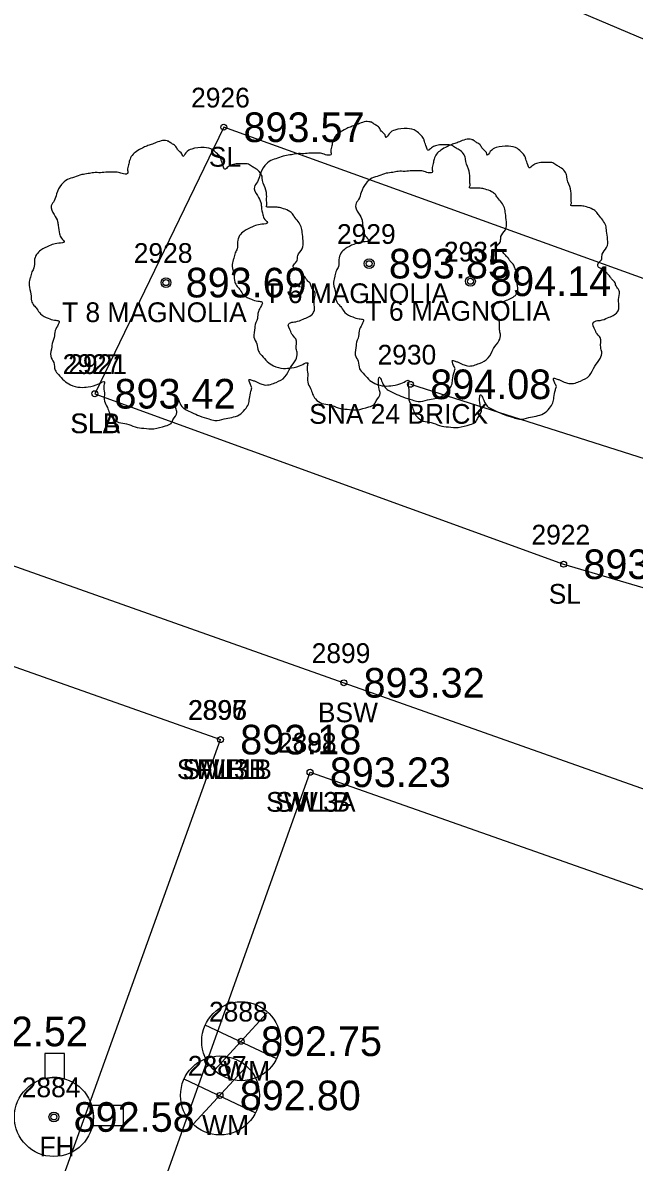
# Model space of a CAD drawing. Extents: x 1622501 to 1626664, y 1117816 to 1121579.
# Drawn here: x 1623263.6 to 1623294.6, y 1118775.8 to 1118833.5 of the extents above; entities that cross this region are included whole.
import ezdxf

# ---------------------------------------------------------------- set-up
doc = ezdxf.new("R2010")
doc.units = 0
for name, color, linetype in [('RD_EX_BldgApp', 7, 'Continuous'), ('RD_EX_BldgApp_txCode', 7, 'Continuous'), ('RD_EX_Conc', 7, 'Continuous'), ('RD_EX_Conc_txCode', 7, 'Continuous'), ('RD_EX_DR_Pipe', 7, 'Continuous'), ('RD_EX_Fence_Other', 7, 'Continuous'), ('RD_EX_Fence_Other_txCode', 7, 'Continuous'), ('RD_EX_TX_BldgApp_ELEV', 7, 'Continuous'), ('RD_EX_TX_Conc_ELEV', 7, 'Continuous'), ('RD_EX_TX_Fence_Other_ELEV', 7, 'Continuous'), ('RD_EX_TX_UT_ELEV', 7, 'Continuous'), ('RD_EX_TX_VEG_ELEV', 7, 'Continuous'), ('RD_EX_UT', 7, 'Continuous'), ('RD_EX_UT_txCode', 7, 'Continuous'), ('RD_EX_VEG', 7, 'Continuous'), ('RD_EX_VEG_txCode', 7, 'Continuous'), ('RD_SMD_Locator', 7, 'Continuous')]:
    doc.layers.add(name, color=color, linetype=linetype)

msp = doc.modelspace()

# ---------------------------------------------------------------- linework, layer by layer
at = {"layer": 'RD_EX_BldgApp'}
msp.add_line((1623283.224, 1118815.206), (1623303.402, 1118808.793), dxfattribs=at)
at = {"layer": 'RD_EX_Conc'}
for points in [[(1623278.134, 1118795.557), (1623321.559, 1118780.284), (1623372.393, 1118812.63), (1623410.779, 1118836.882), (1623430.364, 1118849.442), (1623432.314, 1118856.266), (1623449.974, 1118866.353), (1623482.088, 1118884.569), (1623496.861, 1118893.577), (1623522.748, 1118917.542), (1623554.368, 1118947.26), (1623576.128, 1118967.82)], [(1623254.608, 1118811.971), (1623256.513, 1118808.338), (1623279.846, 1118800.091), (1623320.844, 1118785.586), (1623369.889, 1118816.844), (1623408.196, 1118841.07), (1623426.141, 1118852.515), (1623428.303, 1118859.557), (1623447.173, 1118870.434), (1623479.659, 1118888.898), (1623493.495, 1118897.142), (1623519.686, 1118921.472), (1623550.267, 1118950.27), (1623567.952, 1118966.687)], [(1623250.428, 1118809.492), (1623253.066, 1118804.457), (1623273.595, 1118797.212)], [(1623264.24, 1118730.253), (1623248.569, 1118727.865), (1623240.452, 1118731.032), (1623264.876, 1118772.991), (1623273.595, 1118797.212)], [(1623264.24, 1118730.253), (1623259.377, 1118742.971), (1623269.616, 1118771.635), (1623278.134, 1118795.557)]]:
    msp.add_lwpolyline(points, dxfattribs=at)
at = {"layer": 'RD_EX_DR_Pipe'}
msp.add_lwpolyline([(1623282.741, 1118837.916), (1623336.741, 1118815.05), (1623437.047, 1118917.72), (1623493.642, 1118968.884), (1623590.488, 1119042.518)], dxfattribs=at)
at = {"layer": 'RD_EX_Fence_Other'}
msp.add_lwpolyline([(1623250.428, 1118809.492), (1623253.066, 1118804.457), (1623273.595, 1118797.212)], dxfattribs=at)
at = {"layer": 'RD_EX_UT'}
for p, q in [((1623273.291, 1118780.476), (1623275.958, 1118783.372)), ((1623272.809, 1118782.771), (1623276.44, 1118781.058)), ((1623264.695, 1118781.321), (1623264.695, 1118780.047)), ((1623265.696, 1118781.321), (1623264.695, 1118781.321)), ((1623265.696, 1118780.025), (1623265.696, 1118781.321)), ((1623272.218, 1118777.734), (1623274.886, 1118780.631)), ((1623271.737, 1118780.03), (1623275.368, 1118778.317)), ((1623268.679, 1118778.673), (1623267.069, 1118778.673)), ((1623268.679, 1118777.673), (1623268.679, 1118778.673)), ((1623267.107, 1118777.673), (1623268.679, 1118777.673))]:
    msp.add_line(p, q, dxfattribs=at)
for centre, radius in [((1623274.643, 1118781.934), 2), ((1623273.57, 1118779.193), 2), ((1623265.153, 1118778.1), 2), ((1623265.153, 1118778.1), 0.25)]:
    msp.add_circle(centre, radius, dxfattribs=at)
for start, end in [(74.24553, 103.21276), (347.68498, 16.6613)]:
    msp.add_arc((1623265.153, 1118778.1), 2, start, end, dxfattribs=at)
at = {"layer": 'RD_EX_VEG'}
msp.add_lwpolyline([(1623267.225, 1118814.729), (1623290.986, 1118806.093), (1623317.286, 1118798.362), (1623321.081, 1118806.846), (1623296.285, 1118820.103), (1623273.76, 1118828.226), (1623267.225, 1118814.729)], dxfattribs=at)
for centre, radius in [((1623281.13, 1118821.317), 0.25), ((1623281.118, 1118821.298), 0.0001), ((1623270.831, 1118820.356), 0.25), ((1623270.819, 1118820.337), 0.0001), ((1623286.262, 1118820.424), 0.25), ((1623286.25, 1118820.405), 0.0001)]:
    msp.add_circle(centre, radius, dxfattribs=at)
for points in [[(1623281.262, 1118828.484), (1623280.962, 1118828.509), (1623280.637, 1118828.409), (1623280.388, 1118828.309), (1623280.163, 1118828.234), (1623279.938, 1118828.134), (1623279.638, 1118827.959), (1623279.413, 1118827.759), (1623279.288, 1118827.509), (1623279.238, 1118827.284), (1623279.188, 1118827.01), (1623279.188, 1118826.835), (1623279.063, 1118826.81), (1623278.913, 1118826.835), (1623278.663, 1118826.91), (1623278.413, 1118826.91), (1623278.163, 1118826.91), (1623277.814, 1118826.885), (1623277.464, 1118826.885), (1623277.189, 1118826.835), (1623276.864, 1118826.785), (1623276.489, 1118826.66), (1623276.139, 1118826.535), (1623275.84, 1118826.285), (1623275.59, 1118825.81), (1623275.465, 1118825.46), (1623275.315, 1118825.21), (1623275.465, 1118824.761), (1623275.64, 1118824.411), (1623275.665, 1118824.211), (1623275.74, 1118823.786), (1623275.84, 1118823.561), (1623275.964, 1118823.361), (1623275.89, 1118823.336), (1623275.515, 1118823.286), (1623275.215, 1118823.186), (1623274.79, 1118822.961), (1623274.565, 1118822.736), (1623274.465, 1118822.412), (1623274.44, 1118822.062), (1623274.34, 1118821.862), (1623274.265, 1118821.587), (1623274.24, 1118821.512), (1623274.19, 1118821.187), (1623274.29, 1118820.737), (1623274.315, 1118820.387), (1623274.44, 1118820.163), (1623274.59, 1118819.988), (1623274.765, 1118819.738), (1623275.165, 1118819.513), (1623275.49, 1118819.413), (1623275.69, 1118819.388), (1623275.515, 1118818.888), (1623275.465, 1118818.538), (1623275.34, 1118818.138), (1623275.34, 1118818.064), (1623275.29, 1118817.589), (1623275.44, 1118817.264), (1623275.515, 1118816.889), (1623275.69, 1118816.664), (1623275.964, 1118816.364), (1623276.289, 1118816.139), (1623276.789, 1118816.014), (1623277.189, 1118816.039), (1623277.764, 1118816.214), (1623278.014, 1118816.289), (1623277.989, 1118816.114), (1623278.014, 1118815.739), (1623278.014, 1118815.315), (1623278.163, 1118814.99), (1623278.263, 1118814.715), (1623278.413, 1118814.465), (1623278.738, 1118814.24), (1623279.138, 1118814.165), (1623279.563, 1118814.015), (1623280.013, 1118813.94), (1623280.512, 1118813.915), (1623281.112, 1118814.065), (1623281.387, 1118814.19), (1623281.487, 1118814.365), (1623281.687, 1118814.74), (1623281.637, 1118814.965), (1623281.662, 1118815.565), (1623281.762, 1118815.39), (1623281.937, 1118815.04), (1623282.437, 1118814.74), (1623282.836, 1118814.565), (1623283.311, 1118814.415), (1623283.611, 1118814.34), (1623284.086, 1118814.415), (1623284.461, 1118814.49), (1623284.836, 1118814.615), (1623285.135, 1118814.89), (1623285.31, 1118815.165), (1623285.36, 1118815.44), (1623285.435, 1118815.814), (1623285.485, 1118815.989)], [(1623285.485, 1118815.989), (1623285.41, 1118816.164), (1623285.36, 1118816.414), (1623285.435, 1118816.389), (1623285.61, 1118816.339), (1623285.885, 1118816.214), (1623286.11, 1118816.139), (1623286.435, 1118816.164), (1623286.71, 1118816.264), (1623287.16, 1118816.539), (1623287.434, 1118817.014), (1623287.709, 1118817.414), (1623287.784, 1118817.739), (1623287.734, 1118817.964), (1623287.709, 1118818.463), (1623287.509, 1118818.713), (1623287.459, 1118818.838), (1623287.359, 1118819.238), (1623287.434, 1118819.288), (1623287.709, 1118819.338), (1623288.084, 1118819.463), (1623288.359, 1118819.588), (1623288.584, 1118819.763), (1623288.659, 1118819.988), (1623288.634, 1118820.387), (1623288.684, 1118820.787), (1623288.609, 1118820.937), (1623288.509, 1118821.087), (1623288.434, 1118821.287), (1623288.284, 1118821.437), (1623288.184, 1118821.587), (1623288.084, 1118821.687), (1623287.959, 1118821.837), (1623287.784, 1118821.962), (1623287.634, 1118822.012), (1623287.584, 1118822.162), (1623287.734, 1118822.362), (1623287.784, 1118822.462), (1623287.809, 1118822.686), (1623288.034, 1118823.036), (1623288.084, 1118823.436), (1623288.034, 1118823.861), (1623287.984, 1118824.136), (1623287.834, 1118824.411), (1623287.634, 1118824.661), (1623287.509, 1118824.836), (1623287.334, 1118824.96), (1623287.01, 1118825.085), (1623286.76, 1118825.135), (1623286.41, 1118825.135), (1623286.21, 1118825.185), (1623286.235, 1118825.235), (1623286.235, 1118825.385), (1623286.235, 1118825.66), (1623286.16, 1118826.11), (1623286.01, 1118826.61), (1623286.01, 1118826.635), (1623285.91, 1118826.885), (1623285.685, 1118827.085), (1623285.51, 1118827.184), (1623285.31, 1118827.309), (1623285.06, 1118827.334), (1623284.761, 1118827.334), (1623284.486, 1118827.284), (1623284.286, 1118827.184), (1623284.111, 1118827.06), (1623284.036, 1118827.209), (1623283.936, 1118827.509), (1623283.886, 1118827.659), (1623283.736, 1118827.834), (1623283.511, 1118828.034), (1623283.061, 1118828.159), (1623282.437, 1118828.084), (1623282.137, 1118827.884), (1623281.987, 1118827.709), (1623281.937, 1118827.834), (1623281.737, 1118828.034), (1623281.637, 1118828.209), (1623281.462, 1118828.334), (1623281.312, 1118828.434), (1623281.212, 1118828.484)], [(1623270.963, 1118827.523), (1623270.663, 1118827.548), (1623270.338, 1118827.448), (1623270.089, 1118827.348), (1623269.864, 1118827.273), (1623269.639, 1118827.173), (1623269.339, 1118826.998), (1623269.114, 1118826.798), (1623268.989, 1118826.548), (1623268.939, 1118826.323), (1623268.889, 1118826.049), (1623268.889, 1118825.874), (1623268.764, 1118825.849), (1623268.614, 1118825.874), (1623268.364, 1118825.949), (1623268.114, 1118825.949), (1623267.864, 1118825.949), (1623267.515, 1118825.924), (1623267.165, 1118825.924), (1623266.89, 1118825.874), (1623266.565, 1118825.824), (1623266.19, 1118825.699), (1623265.84, 1118825.574), (1623265.541, 1118825.324), (1623265.291, 1118824.849), (1623265.166, 1118824.499), (1623265.016, 1118824.249), (1623265.166, 1118823.8), (1623265.341, 1118823.45), (1623265.366, 1118823.25), (1623265.441, 1118822.825), (1623265.541, 1118822.6), (1623265.665, 1118822.4), (1623265.591, 1118822.375), (1623265.216, 1118822.325), (1623264.916, 1118822.225), (1623264.491, 1118822), (1623264.266, 1118821.775), (1623264.166, 1118821.451), (1623264.141, 1118821.101), (1623264.041, 1118820.901), (1623263.966, 1118820.626), (1623263.941, 1118820.551), (1623263.891, 1118820.226), (1623263.991, 1118819.776), (1623264.016, 1118819.426), (1623264.141, 1118819.202), (1623264.291, 1118819.027), (1623264.466, 1118818.777), (1623264.866, 1118818.552), (1623265.191, 1118818.452), (1623265.391, 1118818.427), (1623265.216, 1118817.927), (1623265.166, 1118817.577), (1623265.041, 1118817.177), (1623265.041, 1118817.103), (1623264.991, 1118816.628), (1623265.141, 1118816.303), (1623265.216, 1118815.928), (1623265.391, 1118815.703), (1623265.665, 1118815.403), (1623265.99, 1118815.178), (1623266.49, 1118815.053), (1623266.89, 1118815.078), (1623267.465, 1118815.253), (1623267.715, 1118815.328), (1623267.69, 1118815.153), (1623267.715, 1118814.778), (1623267.715, 1118814.354), (1623267.864, 1118814.029), (1623267.964, 1118813.754), (1623268.114, 1118813.504), (1623268.439, 1118813.279), (1623268.839, 1118813.204), (1623269.264, 1118813.054), (1623269.714, 1118812.979), (1623270.213, 1118812.954), (1623270.813, 1118813.104), (1623271.088, 1118813.229), (1623271.188, 1118813.404), (1623271.388, 1118813.779), (1623271.338, 1118814.004), (1623271.363, 1118814.604), (1623271.463, 1118814.429), (1623271.638, 1118814.079), (1623272.138, 1118813.779), (1623272.537, 1118813.604), (1623273.012, 1118813.454), (1623273.312, 1118813.379), (1623273.787, 1118813.454), (1623274.162, 1118813.529), (1623274.537, 1118813.654), (1623274.836, 1118813.929), (1623275.011, 1118814.204), (1623275.061, 1118814.479), (1623275.136, 1118814.853), (1623275.186, 1118815.028)], [(1623275.186, 1118815.028), (1623275.111, 1118815.203), (1623275.061, 1118815.453), (1623275.136, 1118815.428), (1623275.311, 1118815.378), (1623275.586, 1118815.253), (1623275.811, 1118815.178), (1623276.136, 1118815.203), (1623276.411, 1118815.303), (1623276.861, 1118815.578), (1623277.135, 1118816.053), (1623277.41, 1118816.453), (1623277.485, 1118816.778), (1623277.435, 1118817.003), (1623277.41, 1118817.502), (1623277.21, 1118817.752), (1623277.16, 1118817.877), (1623277.06, 1118818.277), (1623277.135, 1118818.327), (1623277.41, 1118818.377), (1623277.785, 1118818.502), (1623278.06, 1118818.627), (1623278.285, 1118818.802), (1623278.36, 1118819.027), (1623278.335, 1118819.426), (1623278.385, 1118819.826), (1623278.31, 1118819.976), (1623278.21, 1118820.126), (1623278.135, 1118820.326), (1623277.985, 1118820.476), (1623277.885, 1118820.626), (1623277.785, 1118820.726), (1623277.66, 1118820.876), (1623277.485, 1118821.001), (1623277.335, 1118821.051), (1623277.285, 1118821.201), (1623277.435, 1118821.401), (1623277.485, 1118821.501), (1623277.51, 1118821.725), (1623277.735, 1118822.075), (1623277.785, 1118822.475), (1623277.735, 1118822.9), (1623277.685, 1118823.175), (1623277.535, 1118823.45), (1623277.335, 1118823.7), (1623277.21, 1118823.875), (1623277.035, 1118823.999), (1623276.711, 1118824.124), (1623276.461, 1118824.174), (1623276.111, 1118824.174), (1623275.911, 1118824.224), (1623275.936, 1118824.274), (1623275.936, 1118824.424), (1623275.936, 1118824.699), (1623275.861, 1118825.149), (1623275.711, 1118825.649), (1623275.711, 1118825.674), (1623275.611, 1118825.924), (1623275.386, 1118826.124), (1623275.211, 1118826.223), (1623275.011, 1118826.348), (1623274.761, 1118826.373), (1623274.462, 1118826.373), (1623274.187, 1118826.323), (1623273.987, 1118826.223), (1623273.812, 1118826.099), (1623273.737, 1118826.248), (1623273.637, 1118826.548), (1623273.587, 1118826.698), (1623273.437, 1118826.873), (1623273.212, 1118827.073), (1623272.762, 1118827.198), (1623272.138, 1118827.123), (1623271.838, 1118826.923), (1623271.688, 1118826.748), (1623271.638, 1118826.873), (1623271.438, 1118827.073), (1623271.338, 1118827.248), (1623271.163, 1118827.373), (1623271.013, 1118827.473), (1623270.913, 1118827.523)], [(1623286.394, 1118827.591), (1623286.094, 1118827.616), (1623285.769, 1118827.516), (1623285.519, 1118827.416), (1623285.295, 1118827.341), (1623285.07, 1118827.241), (1623284.77, 1118827.066), (1623284.545, 1118826.866), (1623284.42, 1118826.616), (1623284.37, 1118826.391), (1623284.32, 1118826.116), (1623284.32, 1118825.941), (1623284.195, 1118825.916), (1623284.045, 1118825.941), (1623283.795, 1118826.016), (1623283.545, 1118826.016), (1623283.295, 1118826.016), (1623282.946, 1118825.991), (1623282.596, 1118825.991), (1623282.321, 1118825.941), (1623281.996, 1118825.892), (1623281.621, 1118825.767), (1623281.271, 1118825.642), (1623280.971, 1118825.392), (1623280.722, 1118824.917), (1623280.597, 1118824.567), (1623280.447, 1118824.317), (1623280.597, 1118823.867), (1623280.772, 1118823.518), (1623280.796, 1118823.318), (1623280.871, 1118822.893), (1623280.971, 1118822.668), (1623281.096, 1118822.468), (1623281.021, 1118822.443), (1623280.647, 1118822.393), (1623280.347, 1118822.293), (1623279.922, 1118822.068), (1623279.697, 1118821.843), (1623279.597, 1118821.518), (1623279.572, 1118821.169), (1623279.472, 1118820.969), (1623279.397, 1118820.694), (1623279.372, 1118820.619), (1623279.322, 1118820.294), (1623279.422, 1118819.844), (1623279.447, 1118819.494), (1623279.572, 1118819.269), (1623279.722, 1118819.095), (1623279.897, 1118818.845), (1623280.297, 1118818.62), (1623280.622, 1118818.52), (1623280.821, 1118818.495), (1623280.647, 1118817.995), (1623280.597, 1118817.645), (1623280.472, 1118817.245), (1623280.472, 1118817.17), (1623280.422, 1118816.696), (1623280.572, 1118816.371), (1623280.647, 1118815.996), (1623280.821, 1118815.771), (1623281.096, 1118815.471), (1623281.421, 1118815.246), (1623281.921, 1118815.121), (1623282.321, 1118815.146), (1623282.896, 1118815.321), (1623283.145, 1118815.396), (1623283.12, 1118815.221), (1623283.145, 1118814.846), (1623283.145, 1118814.422), (1623283.295, 1118814.097), (1623283.395, 1118813.822), (1623283.545, 1118813.572), (1623283.87, 1118813.347), (1623284.27, 1118813.272), (1623284.695, 1118813.122), (1623285.145, 1118813.047), (1623285.644, 1118813.022), (1623286.244, 1118813.172), (1623286.519, 1118813.297), (1623286.619, 1118813.472), (1623286.819, 1118813.847), (1623286.769, 1118814.072), (1623286.794, 1118814.671), (1623286.894, 1118814.496), (1623287.069, 1118814.147), (1623287.569, 1118813.847), (1623287.968, 1118813.672), (1623288.443, 1118813.522), (1623288.743, 1118813.447), (1623289.218, 1118813.522), (1623289.593, 1118813.597), (1623289.967, 1118813.722), (1623290.267, 1118813.997), (1623290.442, 1118814.272), (1623290.492, 1118814.546), (1623290.567, 1118814.921), (1623290.617, 1118815.096)], [(1623290.617, 1118815.096), (1623290.542, 1118815.271), (1623290.492, 1118815.521), (1623290.567, 1118815.496), (1623290.742, 1118815.446), (1623291.017, 1118815.321), (1623291.242, 1118815.246), (1623291.567, 1118815.271), (1623291.842, 1118815.371), (1623292.291, 1118815.646), (1623292.566, 1118816.121), (1623292.841, 1118816.521), (1623292.916, 1118816.845), (1623292.866, 1118817.07), (1623292.841, 1118817.57), (1623292.641, 1118817.82), (1623292.591, 1118817.945), (1623292.491, 1118818.345), (1623292.566, 1118818.395), (1623292.841, 1118818.445), (1623293.216, 1118818.57), (1623293.491, 1118818.695), (1623293.716, 1118818.87), (1623293.791, 1118819.095), (1623293.766, 1118819.494), (1623293.816, 1118819.894), (1623293.741, 1118820.044), (1623293.641, 1118820.194), (1623293.566, 1118820.394), (1623293.416, 1118820.544), (1623293.316, 1118820.694), (1623293.216, 1118820.794), (1623293.091, 1118820.944), (1623292.916, 1118821.069), (1623292.766, 1118821.119), (1623292.716, 1118821.269), (1623292.866, 1118821.468), (1623292.916, 1118821.568), (1623292.941, 1118821.793), (1623293.166, 1118822.143), (1623293.216, 1118822.543), (1623293.166, 1118822.968), (1623293.116, 1118823.243), (1623292.966, 1118823.518), (1623292.766, 1118823.767), (1623292.641, 1118823.942), (1623292.466, 1118824.067), (1623292.142, 1118824.192), (1623291.892, 1118824.242), (1623291.542, 1118824.242), (1623291.342, 1118824.292), (1623291.367, 1118824.342), (1623291.367, 1118824.492), (1623291.367, 1118824.767), (1623291.292, 1118825.217), (1623291.142, 1118825.717), (1623291.142, 1118825.742), (1623291.042, 1118825.991), (1623290.817, 1118826.191), (1623290.642, 1118826.291), (1623290.442, 1118826.416), (1623290.192, 1118826.441), (1623289.893, 1118826.441), (1623289.618, 1118826.391), (1623289.418, 1118826.291), (1623289.243, 1118826.166), (1623289.168, 1118826.316), (1623289.068, 1118826.616), (1623289.018, 1118826.766), (1623288.868, 1118826.941), (1623288.643, 1118827.141), (1623288.193, 1118827.266), (1623287.569, 1118827.191), (1623287.269, 1118826.991), (1623287.119, 1118826.816), (1623287.069, 1118826.941), (1623286.869, 1118827.141), (1623286.769, 1118827.316), (1623286.594, 1118827.441), (1623286.444, 1118827.541), (1623286.344, 1118827.591)]]:
    msp.add_spline(points, degree=3, dxfattribs=at)
at = {"layer": 'RD_SMD_Locator'}
for centre in [(1623273.76, 1118828.226), (1623281.13, 1118821.317), (1623270.831, 1118820.356), (1623286.262, 1118820.424), (1623283.224, 1118815.206), (1623267.225, 1118814.729), (1623267.225, 1118814.729), (1623290.986, 1118806.093), (1623279.846, 1118800.091), (1623273.595, 1118797.212), (1623273.595, 1118797.212), (1623273.595, 1118797.212), (1623278.134, 1118795.557), (1623278.134, 1118795.557), (1623274.643, 1118781.934), (1623273.57, 1118779.193), (1623265.153, 1118778.1)]:
    msp.add_circle(centre, 0.15, dxfattribs=at)

# ---------------------------------------------------------------- texts
at = {"layer": 'RD_EX_BldgApp_txCode'}
for s, p in [('2930', (1623281.554, 1118816.206)), ('SNA 24 BRICK', (1623278.09, 1118813.206))]:
    msp.add_text(s, height=1, dxfattribs=at).set_placement(p)
at = {"layer": 'RD_EX_Conc_txCode'}
for s, p in [('2899', (1623278.216, 1118801.091)), ('2895', (1623271.965, 1118798.212)), ('2897', (1623271.965, 1118798.212)), ('BSW', (1623278.531, 1118798.091)), ('2882', (1623276.504, 1118796.557)), ('2898', (1623276.504, 1118796.557)), ('SWL3B', (1623271.382, 1118795.212)), ('SWL1B', (1623271.665, 1118795.212)), ('SWL3A', (1623275.906, 1118793.557)), ('SWLB', (1623276.37, 1118793.557))]:
    msp.add_text(s, height=1, dxfattribs=at).set_placement(p)
at = {"layer": 'RD_EX_Fence_Other_txCode'}
for s, p in [('2896', (1623271.941, 1118798.212)), ('FLB', (1623272.39, 1118795.212))]:
    msp.add_text(s, height=1, dxfattribs=at).set_placement(p)
at = {"layer": 'RD_EX_TX_BldgApp_ELEV'}
msp.add_text('894.08', height=1.5, dxfattribs=at).set_placement((1623284.224, 1118814.456))
at = {"layer": 'RD_EX_TX_Conc_ELEV'}
for s, p in [('893.32', (1623280.846, 1118799.341)), ('893.18', (1623274.595, 1118796.462)), ('893.18', (1623274.595, 1118796.462)), ('893.23', (1623279.134, 1118794.807)), ('893.23', (1623279.134, 1118794.807))]:
    msp.add_text(s, height=1.5, dxfattribs=at).set_placement(p)
at = {"layer": 'RD_EX_TX_Fence_Other_ELEV'}
msp.add_text('893.18', height=1.5, dxfattribs=at).set_placement((1623274.595, 1118796.462))
at = {"layer": 'RD_EX_TX_UT_ELEV'}
for s, p in [('892.52', (1623260.737, 1118781.682)), ('892.75', (1623275.643, 1118781.184)), ('892.80', (1623274.57, 1118778.443)), ('892.58', (1623266.153, 1118777.35))]:
    msp.add_text(s, height=1.5, dxfattribs=at).set_placement(p)
at = {"layer": 'RD_EX_TX_VEG_ELEV'}
for s, p in [('893.57', (1623274.76, 1118827.476)), ('893.85', (1623282.13, 1118820.567)), ('893.69', (1623271.831, 1118819.606)), ('894.14', (1623287.262, 1118819.674)), ('893.42', (1623268.225, 1118813.979)), ('893.42', (1623268.225, 1118813.979)), ('893.86', (1623291.986, 1118805.343))]:
    msp.add_text(s, height=1.5, dxfattribs=at).set_placement(p)
at = {"layer": 'RD_EX_UT_txCode'}
for s, p in [('2888', (1623273.013, 1118782.934)), ('2887', (1623271.94, 1118780.193)), ('WM', (1623273.737, 1118779.934)), ('2884', (1623263.523, 1118779.1)), ('WM', (1623272.665, 1118777.193)), ('FH', (1623264.42, 1118776.1))]:
    msp.add_text(s, height=1, dxfattribs=at).set_placement(p)
at = {"layer": 'RD_EX_VEG_txCode'}
for s, p in [('2926', (1623272.106, 1118829.226)), ('SL', (1623273.004, 1118826.226)), ('2929', (1623279.5, 1118822.317)), ('2928', (1623269.201, 1118821.356)), ('2931', (1623284.916, 1118821.424)), ('T 6 MAGNOLIA', (1623275.815, 1118819.317)), ('T 8 MAGNOLIA', (1623265.563, 1118818.356)), ('T 6 MAGNOLIA', (1623280.947, 1118818.424)), ('2927', (1623265.595, 1118815.729)), ('2921', (1623265.878, 1118815.729)), ('SLA', (1623265.981, 1118812.729)), ('SLB', (1623265.997, 1118812.729)), ('2922', (1623289.356, 1118807.093)), ('SL', (1623290.23, 1118804.093))]:
    msp.add_text(s, height=1, dxfattribs=at).set_placement(p)

doc.saveas('drawing.dxf')
